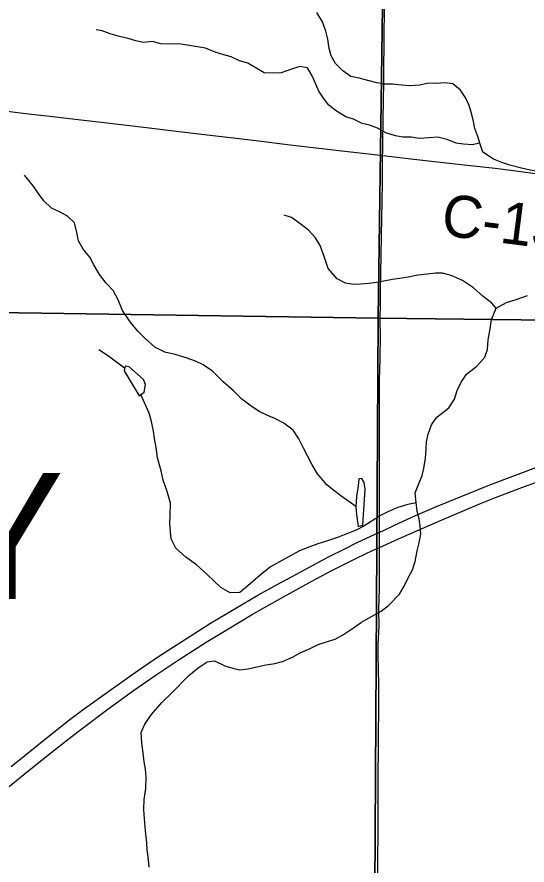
# Model space of a CAD drawing. Extents: x 0 to 34, y 0 to 22.
# Drawn here: x 17.64 to 18.33, y 17.453 to 18.6 of the extents above; entities that cross this region are included whole.
import ezdxf

# ---------------------------------------------------------------- set-up
doc = ezdxf.new("R2010")
doc.units = 0
for name, color, linetype in [('GM_X_County_Road', 7, 'Continuous'), ('GM_X_County_Road_Text', 7, 'Continuous'), ('GM_X_Interstate_Route', 7, 'Continuous'), ('GM_X_Minor_River', 7, 'Continuous'), ('GM_X_Section', 7, 'Continuous'), ('GM_X_Township_Road', 7, 'Continuous'), ('GM_X_Township_Text', 7, 'Continuous')]:
    doc.layers.add(name, color=color, linetype=linetype)

msp = doc.modelspace()

# ---------------------------------------------------------------- linework, layer by layer
at = {"layer": 'GM_X_County_Road'}
for points in [[(17.6273, 18.4729), (17.6336, 18.4722), (17.6552, 18.4695), (17.6842, 18.4661), (17.7262, 18.4612), (17.7539, 18.4582), (17.8185, 18.4504), (17.8555, 18.446), (17.9048, 18.4401), (17.9326, 18.4369), (17.9664, 18.4327), (18.0095, 18.4275), (18.0835, 18.4187), (18.1236, 18.4141), (18.1345, 18.413)], [(18.1345, 18.413), (18.139, 18.4125), (18.1729, 18.4085), (18.2408, 18.4009), (18.287, 18.3958), (18.3117, 18.3928), (18.3671, 18.3852), (18.4195, 18.3781), (18.4626, 18.3723), (18.5124, 18.3657), (18.5407, 18.3616), (18.5671, 18.3581), (18.5875, 18.3552), (18.6133, 18.3518), (18.638, 18.3481), (18.6904, 18.341), (18.7336, 18.3356), (18.7613, 18.3321), (18.7706, 18.3305), (18.7797, 18.3285), (18.7887, 18.3259), (18.7976, 18.3228), (18.8062, 18.3192), (18.8133, 18.3157)]]:
    msp.add_lwpolyline(points, dxfattribs=at)
at = {"layer": 'GM_X_Interstate_Route'}
for points in [[(17.6245, 17.5558), (17.649, 17.576), (17.6879, 17.6071), (17.7223, 17.6338), (17.7645, 17.6656), (17.7972, 17.6894), (17.8279, 17.7106), (17.8591, 17.7312), (17.8957, 17.7547), (17.9249, 17.7726), (17.957, 17.7916), (17.9922, 17.8116), (18.0385, 17.8371), (18.066, 17.8517), (18.0993, 17.8684), (18.1218, 17.8792), (18.1302, 17.8829), (18.1558, 17.8946), (18.2128, 17.9193), (18.2672, 17.9424), (18.2874, 17.9506), (18.3194, 17.9628), (18.4507, 18.011)], [(17.6319, 17.5868), (17.6851, 17.6297), (17.7095, 17.6488), (17.7294, 17.6637), (17.7671, 17.691), (17.8028, 17.7159), (17.8258, 17.7317), (17.8387, 17.7404), (17.8727, 17.7621), (17.9016, 17.7804), (17.9335, 17.7995), (17.9657, 17.8182), (17.9929, 17.8334), (18.0119, 17.8437), (18.0613, 17.87), (18.0834, 17.8812), (18.1002, 17.8894), (18.1303, 17.9034), (18.134, 17.9051), (18.1508, 17.9131), (18.179, 17.926), (18.2075, 17.9383), (18.2506, 17.956), (18.2795, 17.9674), (18.3492, 17.9939)]]:
    msp.add_lwpolyline(points, dxfattribs=at)
at = {"layer": 'GM_X_Minor_River'}
for points in [[(18.2703, 18.4173), (18.2666, 18.4283), (18.2636, 18.4386), (18.2592, 18.4493), (18.2577, 18.4588), (18.2555, 18.4686), (18.2515, 18.4805), (18.247, 18.4904), (18.2399, 18.5011), (18.2294, 18.5099), (18.2184, 18.5111), (18.2074, 18.5105), (18.1964, 18.5106), (18.1851, 18.508), (18.1714, 18.507), (18.1601, 18.5079), (18.148, 18.5095), (18.137, 18.5096), (18.1268, 18.5113), (18.1143, 18.5144), (18.103, 18.5176), (18.0913, 18.52), (18.0807, 18.5273), (18.0706, 18.5372), (18.065, 18.5479), (18.062, 18.5578), (18.0603, 18.5703), (18.0577, 18.581), (18.0533, 18.5936), (18.0454, 18.6062)], [(18.2661, 18.4298), (18.2556, 18.4273), (18.2442, 18.4285), (18.234, 18.4298), (18.2219, 18.4344), (18.2091, 18.4376), (18.197, 18.437), (18.1841, 18.436), (18.1731, 18.4376), (18.1618, 18.4377), (18.1519, 18.4397), (18.1387, 18.4436), (18.1278, 18.4498), (18.1168, 18.4541), (18.107, 18.4564), (18.0949, 18.4622), (18.0847, 18.4654), (18.0723, 18.4731), (18.0618, 18.4808), (18.0547, 18.4903), (18.0483, 18.4999), (18.0442, 18.5094), (18.039, 18.5205), (18.0327, 18.5315), (18.0225, 18.5335), (18.0111, 18.5295), (17.997, 18.5247), (17.9853, 18.5244), (17.9743, 18.5249), (17.9641, 18.5307), (17.9521, 18.538), (17.9407, 18.5411), (17.9294, 18.5462), (17.9196, 18.5489), (17.9079, 18.5529), (17.8947, 18.5579), (17.8841, 18.5599), (17.8731, 18.5615), (17.8588, 18.564), (17.8463, 18.5637), (17.8342, 18.5638), (17.8232, 18.567), (17.8103, 18.5659), (17.8005, 18.5679), (17.7899, 18.5711), (17.7782, 18.5738), (17.7657, 18.5774), (17.7548, 18.5817), (17.7468, 18.5829)], [(18.4969, 18.3721), (18.4882, 18.3747), (18.4768, 18.3766), (18.4643, 18.3769), (18.4544, 18.378), (18.443, 18.3795), (18.4294, 18.3814), (18.4176, 18.3817), (18.4047, 18.3821), (18.3899, 18.3835), (18.3793, 18.3846), (18.369, 18.3861), (18.3554, 18.3891), (18.3444, 18.3914), (18.3341, 18.3929), (18.3224, 18.3959), (18.3068, 18.4), (18.2958, 18.4034), (18.2848, 18.4079), (18.2703, 18.4173)], [(18.0984, 17.9383), (18.0779, 17.9527), (18.0684, 17.9599), (18.0589, 17.9674), (18.0463, 17.9826), (18.039, 17.9947), (18.0272, 18.0182), (18.0211, 18.0299), (18.0135, 18.0413), (18.0009, 18.0511), (17.9888, 18.0575), (17.9778, 18.062), (17.9675, 18.0669), (17.955, 18.0752), (17.9439, 18.0836), (17.9322, 18.0953), (17.9188, 18.107), (17.9044, 18.1214), (17.8915, 18.1297), (17.8812, 18.135), (17.8687, 18.1395), (17.8539, 18.144), (17.8398, 18.147), (17.8262, 18.1538), (17.8132, 18.1655), (17.8033, 18.1753), (17.7927, 18.1878), (17.7824, 18.2033), (17.7766, 18.2177), (17.7698, 18.2302), (17.7603, 18.2405), (17.7515, 18.2522), (17.7435, 18.2651), (17.7382, 18.2753), (17.7294, 18.2863), (17.7229, 18.2976), (17.7206, 18.3086), (17.7175, 18.3219), (17.708, 18.331), (17.697, 18.3366), (17.6864, 18.3419), (17.6761, 18.3517), (17.6685, 18.362), (17.6616, 18.3718), (17.6498, 18.3862)], [(18.288, 18.2064), (18.2819, 18.2136), (18.2705, 18.2223), (18.2576, 18.234), (18.2428, 18.2438), (18.2272, 18.2506), (18.2158, 18.254), (18.2063, 18.254), (18.1953, 18.2524), (18.1824, 18.2509), (18.1692, 18.2485), (18.1574, 18.2466), (18.1479, 18.2451), (18.129, 18.2416), (18.1161, 18.24), (18.1047, 18.2389), (18.0952, 18.2384), (18.0842, 18.2403), (18.0732, 18.2463), (18.061, 18.26), (18.056, 18.2748), (18.0499, 18.2911), (18.0438, 18.3017), (18.0343, 18.3119), (18.0244, 18.3198), (18.0111, 18.3289), (18.0013, 18.3323)], [(18.1696, 17.8425), (18.1749, 17.8528), (18.1786, 17.8638), (18.1813, 17.8782), (18.1839, 17.8893), (18.1861, 17.9014), (18.1853, 17.9116), (18.1838, 17.9215), (18.1815, 17.9321), (18.1799, 17.9439), (18.1788, 17.9568), (18.1833, 17.9682), (18.1882, 17.98), (18.1904, 17.9895), (18.1926, 18.0035), (18.1934, 18.016), (18.1941, 18.0259), (18.1963, 18.0361), (18.2005, 18.0487), (18.2077, 18.0589), (18.2243, 18.0719), (18.2319, 18.0833), (18.2356, 18.0951), (18.2409, 18.1065), (18.2481, 18.1171), (18.2621, 18.1282), (18.273, 18.14), (18.2764, 18.1506), (18.2775, 18.1635), (18.2801, 18.1787), (18.282, 18.1912), (18.288, 18.2064), (18.3024, 18.214), (18.3168, 18.2186), (18.3308, 18.2236)], [(17.7853, 18.1252), (17.7636, 18.1414), (17.7503, 18.1501)], [(17.8051, 18.0881), (17.8119, 18.093), (17.8134, 18.1033), (17.8107, 18.1101), (17.7913, 18.1271), (17.786, 18.1282), (17.7845, 18.1218)], [(17.7845, 18.1218), (17.8051, 18.0881)], [(18.18, 17.9433), (18.1686, 17.9412), (18.1553, 17.937), (18.1417, 17.9309), (18.1318, 17.9259), (18.1189, 17.9179), (18.1091, 17.9118), (18.0985, 17.9061), (18.0848, 17.9007), (18.0735, 17.8965), (18.0587, 17.8915), (18.0469, 17.8877), (18.0348, 17.8835), (18.0219, 17.8781), (18.0091, 17.8713), (17.9988, 17.8659), (17.9829, 17.8568), (17.9689, 17.8453), (17.9553, 17.8339), (17.9413, 17.8221), (17.9284, 17.8217), (17.9155, 17.8289), (17.8969, 17.8463), (17.8824, 17.8595), (17.8683, 17.8697), (17.8546, 17.8818), (17.8485, 17.8947), (17.8474, 17.9042), (17.8466, 17.9155), (17.8469, 17.9265), (17.8473, 17.9429), (17.843, 17.9584), (17.8377, 17.9739), (17.8346, 17.9865), (17.83, 18.0039), (17.8281, 18.0179), (17.8258, 18.0304), (17.8242, 18.0403), (17.8215, 18.0532), (17.8184, 18.0646), (17.8073, 18.0897)], [(18.1015, 17.9114), (18.1076, 17.9129), (18.1108, 17.9615), (18.1097, 17.9706), (18.1066, 17.9763), (18.1024, 17.9755), (18.1013, 17.966), (18.0991, 17.952), (18.0984, 17.9379), (18.0992, 17.9273)], [(18.0992, 17.9273), (18.1015, 17.9114)], [(17.8184, 17.4503), (17.8172, 17.4643), (17.816, 17.4738), (17.8152, 17.4836), (17.8137, 17.4996), (17.8121, 17.5159), (17.8113, 17.5284), (17.812, 17.5421), (17.8139, 17.5569), (17.8146, 17.5724), (17.8138, 17.5831), (17.8119, 17.5929), (17.8103, 17.605), (17.8088, 17.6183), (17.8076, 17.6327), (17.8125, 17.6438), (17.8219, 17.6571), (17.8355, 17.6734), (17.8484, 17.6856), (17.8722, 17.7096), (17.8847, 17.7202), (17.8972, 17.7283), (17.9071, 17.7294), (17.9211, 17.723), (17.9317, 17.7196), (17.9412, 17.7174), (17.9519, 17.7189), (17.9625, 17.7212), (17.9742, 17.7239), (17.9886, 17.7259), (17.9992, 17.7286), (18.0125, 17.7347), (18.0231, 17.7404), (18.0364, 17.7461), (18.0473, 17.7515), (18.0599, 17.7557), (18.0701, 17.7588), (18.0818, 17.7652), (18.0951, 17.774), (18.1061, 17.782), (18.1193, 17.7896), (18.1326, 17.7969), (18.1424, 17.8045), (18.1575, 17.8197), (18.1636, 17.8304), (18.1696, 17.8425)]]:
    msp.add_lwpolyline(points, dxfattribs=at)
at = {"layer": 'GM_X_Section'}
for points in [[(17.1333, 19.2138), (18.1424, 19.2002), (18.1287, 18.1928), (17.1253, 18.2079)], [(19.1009, 19.202), (19.0964, 18.1818), (18.1287, 18.1928), (18.1424, 19.2002)], [(17.1253, 18.2079), (18.1287, 18.1928), (18.1228, 17.1877), (17.1101, 17.1873)], [(18.1287, 18.1928), (19.0964, 18.1818), (19.0961, 18.167), (19.0893, 17.1816), (18.1228, 17.1877)]]:
    msp.add_lwpolyline(points, close=True, dxfattribs=at)
at = {"layer": 'GM_X_Township_Road'}
for points in [[(18.1345, 18.413), (18.1346, 18.4175), (18.135, 18.4407), (18.1352, 18.45), (18.1354, 18.4593), (18.1358, 18.4903), (18.136, 18.5089), (18.1363, 18.5243), (18.1363, 18.5403), (18.1364, 18.5541), (18.1368, 18.5831), (18.1375, 18.6206)], [(18.1305, 18.0693), (18.1304, 18.0783), (18.1305, 18.1094), (18.1313, 18.1377), (18.1316, 18.1709), (18.1314, 18.187), (18.1315, 18.218), (18.1316, 18.2304), (18.132, 18.2551), (18.1325, 18.2769), (18.1329, 18.3048), (18.1337, 18.3514), (18.1342, 18.3763), (18.1344, 18.3949), (18.1345, 18.413)], [(18.1285, 17.7372), (18.1287, 17.7519), (18.1297, 17.7769), (18.1296, 17.7984), (18.1301, 17.827), (18.1302, 17.8576), (18.1302, 17.8829), (18.1301, 17.8887), (18.1303, 17.9034), (18.1304, 17.9198), (18.1305, 17.9478), (18.1304, 17.982), (18.1305, 18.0162), (18.1305, 18.0503), (18.1305, 18.0693)], [(18.1253, 17.1891), (18.126, 17.2142), (18.1262, 17.2235), (18.1268, 17.2945), (18.1271, 17.3085), (18.1273, 17.3268), (18.1273, 17.3454), (18.1273, 17.361), (18.1274, 17.3827), (18.1275, 17.4045), (18.1277, 17.423), (18.128, 17.4478), (18.1282, 17.4696), (18.1284, 17.4882), (18.1285, 17.5006), (18.1284, 17.5224), (18.1283, 17.5535), (18.129, 17.6312), (18.1292, 17.6623), (18.1293, 17.6871), (18.1292, 17.6995), (18.1288, 17.7165), (18.1285, 17.7372)]]:
    msp.add_lwpolyline(points, dxfattribs=at)

# ---------------------------------------------------------------- texts
at = {"layer": 'GM_X_County_Road_Text'}
msp.add_text('C-1302', height=0.05682, rotation=352.7357, dxfattribs=at).set_placement((18.2122, 18.3054))
at = {"layer": 'GM_X_Township_Text'}
msp.add_text('MONTGOMERY', height=0.17045, rotation=0, dxfattribs=at).set_placement((16.0195, 17.8133))

doc.saveas('drawing.dxf')
